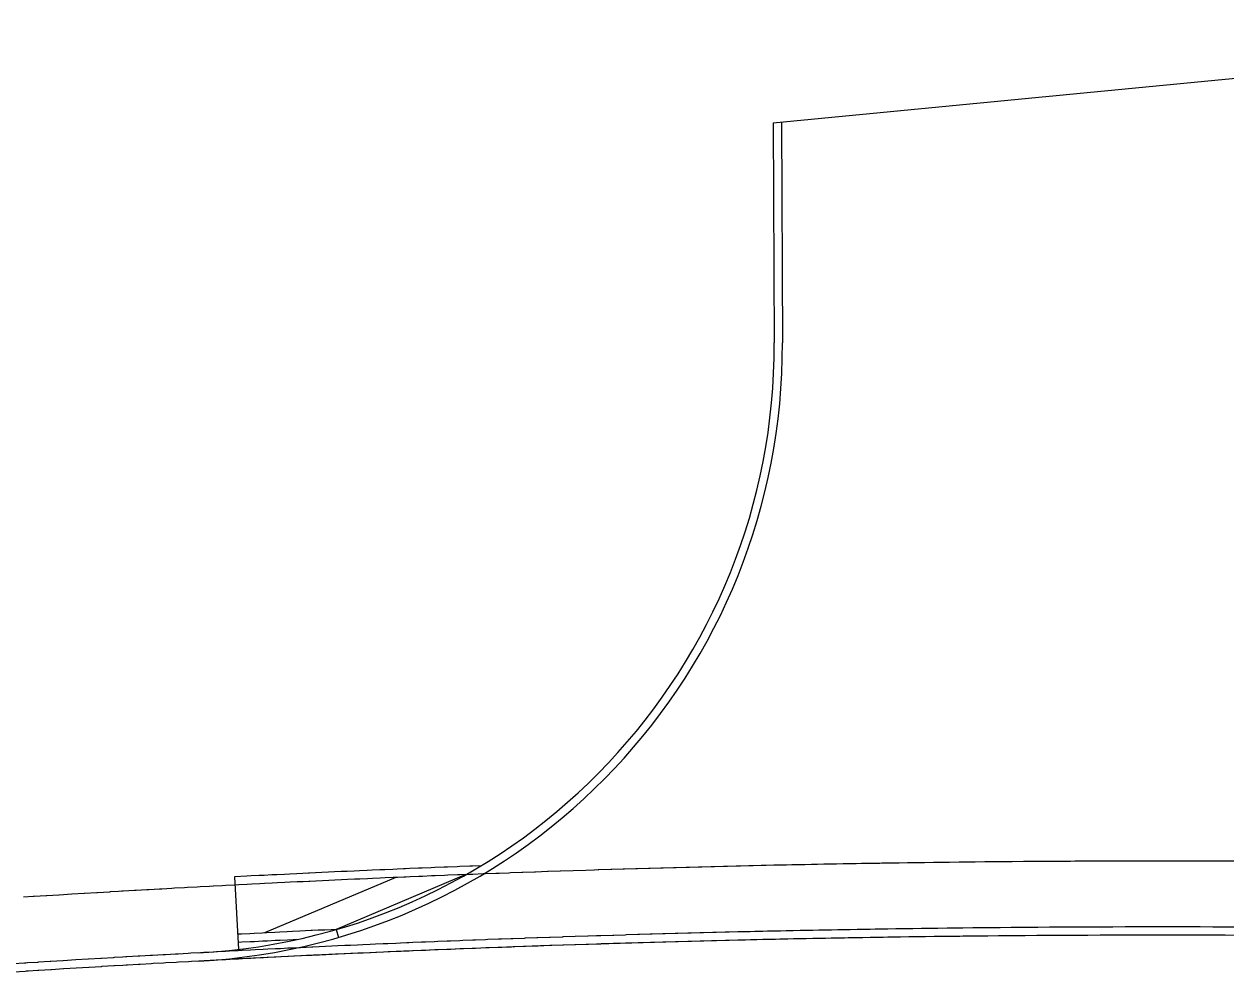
# Model space of a CAD drawing. Extents: x 2145147 to 2158018, y 137519 to 148068.
# Drawn here: x 2152943.2 to 2153040.6, y 143206.5 to 143283.8 of the extents above; entities that cross this region are included whole.
import ezdxf

# ---------------------------------------------------------------- set-up
doc = ezdxf.new("R2010")
doc.units = 0
doc.layers.add('PR_Phasing_Pavement_1', color=7, linetype='Continuous')

msp = doc.modelspace()

# ---------------------------------------------------------------- linework, layer by layer
at = {"layer": 'PR_Phasing_Pavement_1'}
for p, q in [((2153003.904, 143275.814), (2153086.654, 143283.834)), ((2153004.57, 143275.878), (2153004.65, 143257.975)), ((2153003.904, 143275.814), (2153003.984, 143257.972)), ((2152960.234, 143214.659), (2152960.552, 143208.771)), ((2152973.307, 143214.608), (2152962.665, 143210.111)), ((2152978.992, 143214.84), (2152968.461, 143210.389)), ((2152968.461, 143210.389), (2152968.647, 143209.749))]:
    msp.add_line(p, q, dxfattribs=at)
for points in [[(2153041.597, 143215.922), (2153040.579, 143215.926), (2153039.562, 143215.929), (2153038.545, 143215.932), (2153037.527, 143215.933), (2153036.51, 143215.935), (2153035.729, 143215.935), (2153035.492, 143215.935), (2153034.475, 143215.935), (2153033.457, 143215.933), (2153032.44, 143215.932), (2153031.422, 143215.929), (2153030.405, 143215.926), (2153029.387, 143215.922), (2153028.37, 143215.918), (2153028.006, 143215.916), (2153027.353, 143215.912), (2153027.326, 143215.912), (2153026.335, 143215.906), (2153026.283, 143215.906), (2153025.318, 143215.899), (2153025.239, 143215.899), (2153024.3, 143215.892), (2153024.196, 143215.891), (2153023.283, 143215.884), (2153023.152, 143215.883), (2153022.265, 143215.875), (2153022.109, 143215.874), (2153021.248, 143215.865), (2153021.065, 143215.864), (2153020.283, 143215.856), (2153020.231, 143215.855), (2153020.022, 143215.853), (2153019.213, 143215.844), (2153018.978, 143215.841), (2153018.196, 143215.832), (2153017.935, 143215.829), (2153017.178, 143215.82), (2153016.891, 143215.816), (2153016.161, 143215.807), (2153015.848, 143215.803), (2153015.144, 143215.793), (2153014.805, 143215.788), (2153014.126, 143215.778), (2153013.761, 143215.773), (2153013.109, 143215.763), (2153012.718, 143215.757), (2153012.56, 143215.755), (2153012.092, 143215.747), (2153011.674, 143215.74), (2153011.074, 143215.731), (2153010.631, 143215.723), (2153010.057, 143215.713), (2153009.587, 143215.705), (2153009.04, 143215.695), (2153008.544, 143215.686), (2153008.022, 143215.676), (2153007.501, 143215.666), (2153007.005, 143215.657), (2153006.457, 143215.646), (2153005.988, 143215.636), (2153005.414, 143215.625), (2153004.971, 143215.615), (2153004.838, 143215.613), (2153004.371, 143215.603), (2153003.953, 143215.594), (2153003.327, 143215.58), (2153002.936, 143215.571), (2153002.284, 143215.557), (2153001.919, 143215.548), (2153001.241, 143215.533), (2153000.902, 143215.525), (2153000.198, 143215.508), (2152999.885, 143215.5), (2152999.154, 143215.482), (2152998.868, 143215.475), (2152998.111, 143215.456), (2152997.85, 143215.449), (2152997.117, 143215.43), (2152997.068, 143215.429), (2152996.833, 143215.422), (2152996.025, 143215.401), (2152995.816, 143215.395), (2152994.982, 143215.372), (2152994.799, 143215.367), (2152993.939, 143215.343), (2152993.782, 143215.338), (2152992.895, 143215.313), (2152992.765, 143215.309), (2152991.852, 143215.282), (2152991.748, 143215.279), (2152990.809, 143215.25), (2152990.731, 143215.248), (2152989.766, 143215.218), (2152989.714, 143215.216), (2152989.397, 143215.206), (2152988.723, 143215.185), (2152988.697, 143215.184), (2152987.68, 143215.151), (2152986.663, 143215.117), (2152986.637, 143215.116), (2152985.646, 143215.083), (2152985.594, 143215.081), (2152984.63, 143215.047), (2152984.551, 143215.045), (2152983.613, 143215.012), (2152983.508, 143215.008), (2152982.596, 143214.975), (2152982.466, 143214.97), (2152981.678, 143214.941), (2152981.579, 143214.938), (2152981.423, 143214.932), (2152980.562, 143214.9), (2152980.38, 143214.893), (2152979.546, 143214.861), (2152979.337, 143214.853), (2152978.529, 143214.822), (2152978.294, 143214.813), (2152977.512, 143214.782), (2152977.252, 143214.771), (2152976.496, 143214.741), (2152976.209, 143214.729), (2152975.479, 143214.699), (2152975.166, 143214.686), (2152974.463, 143214.657), (2152974.124, 143214.643), (2152973.961, 143214.636), (2152973.446, 143214.614), (2152973.081, 143214.598), (2152972.429, 143214.57), (2152972.038, 143214.553), (2152971.413, 143214.526), (2152970.996, 143214.508), (2152970.396, 143214.481), (2152969.953, 143214.461), (2152969.38, 143214.435), (2152968.911, 143214.414), (2152968.364, 143214.389), (2152967.869, 143214.366), (2152967.347, 143214.341), (2152966.826, 143214.317), (2152966.331, 143214.294), (2152966.245, 143214.289), (2152965.784, 143214.267), (2152965.315, 143214.245), (2152964.741, 143214.217), (2152964.298, 143214.196), (2152963.699, 143214.166), (2152963.282, 143214.145), (2152962.657, 143214.114), (2152962.266, 143214.095), (2152961.615, 143214.062), (2152961.25, 143214.043), (2152960.572, 143214.009), (2152960.234, 143213.991), (2152959.53, 143213.955), (2152959.218, 143213.938), (2152958.532, 143213.902), (2152958.488, 143213.9), (2152958.202, 143213.885), (2152957.446, 143213.844), (2152957.186, 143213.83), (2152956.404, 143213.788), (2152956.17, 143213.775), (2152955.362, 143213.731), (2152955.154, 143213.72), (2152954.32, 143213.673), (2152954.138, 143213.663), (2152953.278, 143213.615), (2152953.122, 143213.606), (2152952.236, 143213.556), (2152952.106, 143213.548), (2152951.195, 143213.496), (2152951.09, 143213.49), (2152950.82, 143213.474), (2152950.153, 143213.435), (2152950.075, 143213.43), (2152949.111, 143213.373), (2152949.059, 143213.37), (2152948.069, 143213.311), (2152948.043, 143213.31), (2152947.028, 143213.248), (2152946.012, 143213.186), (2152945.986, 143213.185), (2152944.997, 143213.123), (2152944.945, 143213.12), (2152943.981, 143213.06), (2152943.903, 143213.055), (2152943.111, 143213.005)], [(2152980.21, 143215.554), (2152979.52, 143215.527), (2152979.311, 143215.519), (2152978.503, 143215.488), (2152978.268, 143215.479), (2152977.486, 143215.448), (2152977.225, 143215.437), (2152976.469, 143215.407), (2152976.182, 143215.395), (2152975.452, 143215.365), (2152975.139, 143215.352), (2152974.435, 143215.323), (2152974.096, 143215.309), (2152973.933, 143215.302), (2152973.418, 143215.28), (2152973.053, 143215.265), (2152972.401, 143215.236), (2152972.01, 143215.219), (2152971.384, 143215.192), (2152970.966, 143215.174), (2152970.367, 143215.147), (2152969.924, 143215.127), (2152969.35, 143215.101), (2152968.881, 143215.08), (2152968.333, 143215.055), (2152967.838, 143215.032), (2152967.316, 143215.007), (2152966.795, 143214.983), (2152966.299, 143214.959), (2152966.214, 143214.955), (2152965.752, 143214.933), (2152965.283, 143214.911), (2152964.709, 143214.883), (2152964.266, 143214.861), (2152963.666, 143214.832), (2152963.249, 143214.811), (2152962.624, 143214.78), (2152962.233, 143214.761), (2152961.581, 143214.728), (2152961.216, 143214.709), (2152960.234, 143214.659)], [(2153041.575, 143210.582), (2153040.561, 143210.586), (2153039.547, 143210.589), (2153038.533, 143210.592), (2153037.52, 143210.593), (2153036.506, 143210.595), (2153035.729, 143210.595), (2153035.492, 143210.595), (2153034.478, 143210.595), (2153033.465, 143210.593), (2153032.451, 143210.592), (2153031.437, 143210.589), (2153030.423, 143210.586), (2153029.41, 143210.582), (2153028.396, 143210.578), (2153028.033, 143210.576), (2153027.382, 143210.572), (2153027.356, 143210.572), (2153026.369, 143210.566), (2153026.317, 143210.566), (2153025.355, 143210.56), (2153025.277, 143210.559), (2153024.341, 143210.552), (2153024.237, 143210.551), (2153023.328, 143210.544), (2153023.198, 143210.543), (2153022.314, 143210.535), (2153022.158, 143210.534), (2153021.3, 143210.526), (2153021.118, 143210.524), (2153020.339, 143210.516), (2153020.286, 143210.515), (2153020.079, 143210.513), (2153019.273, 143210.504), (2153019.039, 143210.502), (2153018.259, 143210.493), (2153017.999, 143210.49), (2153017.245, 143210.48), (2153016.96, 143210.477), (2153016.232, 143210.467), (2153015.92, 143210.463), (2153015.218, 143210.454), (2153014.88, 143210.449), (2153014.205, 143210.439), (2153013.841, 143210.434), (2153013.191, 143210.424), (2153012.801, 143210.418), (2153012.644, 143210.415), (2153012.177, 143210.408), (2153011.762, 143210.401), (2153011.164, 143210.391), (2153010.722, 143210.384), (2153010.15, 143210.374), (2153009.682, 143210.366), (2153009.137, 143210.356), (2153008.643, 143210.347), (2153008.123, 143210.337), (2153007.603, 143210.327), (2153007.109, 143210.318), (2153006.564, 143210.307), (2153006.096, 143210.298), (2153005.524, 143210.286), (2153005.082, 143210.277), (2153004.951, 143210.274), (2153004.485, 143210.264), (2153004.069, 143210.255), (2153003.445, 143210.241), (2153003.055, 143210.233), (2153002.406, 143210.218), (2153002.042, 143210.21), (2153001.366, 143210.194), (2153001.029, 143210.186), (2153000.327, 143210.169), (2153000.015, 143210.162), (2152999.288, 143210.144), (2152999.002, 143210.137), (2152998.248, 143210.117), (2152997.988, 143210.111), (2152997.258, 143210.092), (2152997.209, 143210.09), (2152996.975, 143210.084), (2152996.169, 143210.063), (2152995.962, 143210.057), (2152995.13, 143210.034), (2152994.948, 143210.029), (2152994.091, 143210.005), (2152993.935, 143210), (2152993.051, 143209.975), (2152992.922, 143209.971), (2152992.012, 143209.944), (2152991.908, 143209.941), (2152990.973, 143209.913), (2152990.895, 143209.91), (2152989.934, 143209.88), (2152989.882, 143209.879), (2152989.566, 143209.869), (2152988.895, 143209.847), (2152988.869, 143209.847), (2152987.855, 143209.814), (2152986.842, 143209.78), (2152986.816, 143209.779), (2152985.829, 143209.746), (2152985.777, 143209.744), (2152984.816, 143209.711), (2152984.738, 143209.708), (2152983.803, 143209.675), (2152983.699, 143209.671), (2152982.79, 143209.639), (2152982.66, 143209.634), (2152981.875, 143209.605), (2152981.777, 143209.601), (2152981.621, 143209.596), (2152980.764, 143209.564), (2152980.582, 143209.557), (2152979.751, 143209.525), (2152979.543, 143209.517), (2152978.738, 143209.486), (2152978.504, 143209.477), (2152977.725, 143209.446), (2152977.465, 143209.435), (2152976.712, 143209.405), (2152976.426, 143209.394), (2152975.699, 143209.364), (2152975.387, 143209.351), (2152974.686, 143209.322), (2152974.348, 143209.307), (2152974.186, 143209.301), (2152973.673, 143209.279), (2152973.31, 143209.263), (2152972.66, 143209.235), (2152972.271, 143209.218), (2152971.648, 143209.191), (2152971.232, 143209.173), (2152970.635, 143209.146), (2152970.194, 143209.126), (2152969.622, 143209.101), (2152969.155, 143209.079), (2152968.61, 143209.054), (2152968.116, 143209.031), (2152967.597, 143209.007), (2152967.078, 143208.983), (2152966.584, 143208.96), (2152966.499, 143208.955), (2152966.039, 143208.934), (2152965.572, 143208.911), (2152965.001, 143208.883), (2152964.559, 143208.862), (2152963.962, 143208.833), (2152963.547, 143208.812), (2152962.924, 143208.781), (2152962.534, 143208.761), (2152961.885, 143208.729), (2152961.522, 143208.71), (2152960.847, 143208.676), (2152960.509, 143208.658), (2152959.809, 143208.622), (2152959.497, 143208.606), (2152958.814, 143208.57), (2152958.77, 143208.567), (2152958.485, 143208.552), (2152957.732, 143208.512), (2152957.472, 143208.498), (2152956.694, 143208.456), (2152956.46, 143208.443), (2152955.656, 143208.399), (2152955.448, 143208.388), (2152954.617, 143208.342), (2152954.436, 143208.331), (2152953.579, 143208.283), (2152953.424, 143208.275), (2152952.541, 143208.224), (2152952.412, 143208.217), (2152951.503, 143208.165), (2152951.4, 143208.159), (2152951.131, 143208.143), (2152950.465, 143208.104), (2152950.388, 143208.099), (2152949.427, 143208.043), (2152949.376, 143208.04), (2152948.39, 143207.981), (2152948.364, 143207.979), (2152947.352, 143207.918), (2152946.34, 143207.856), (2152946.314, 143207.855), (2152945.328, 143207.794), (2152945.276, 143207.79), (2152944.316, 143207.73), (2152944.239, 143207.725), (2152943.45, 143207.676), (2152943.305, 143207.666), (2152943.201, 143207.66), (2152942.293, 143207.602)], [(2153041.572, 143209.914), (2153040.558, 143209.918), (2153039.545, 143209.922), (2153038.532, 143209.924), (2153037.519, 143209.926), (2153036.505, 143209.927), (2153035.728, 143209.927), (2153035.492, 143209.927), (2153034.479, 143209.927), (2153033.466, 143209.926), (2153032.452, 143209.924), (2153031.439, 143209.922), (2153030.426, 143209.918), (2153029.413, 143209.915), (2153028.399, 143209.91), (2153028.037, 143209.908), (2153027.386, 143209.905), (2153027.36, 143209.904), (2153026.373, 143209.899), (2153026.321, 143209.898), (2153025.36, 143209.892), (2153025.282, 143209.891), (2153024.346, 143209.885), (2153024.242, 143209.884), (2153023.333, 143209.876), (2153023.203, 143209.875), (2153022.32, 143209.868), (2153022.164, 143209.866), (2153021.307, 143209.858), (2153021.125, 143209.856), (2153020.346, 143209.848), (2153020.293, 143209.848), (2153020.086, 143209.846), (2153019.28, 143209.837), (2153019.046, 143209.834), (2153018.267, 143209.825), (2153018.007, 143209.822), (2153017.254, 143209.813), (2153016.968, 143209.809), (2153016.241, 143209.8), (2153015.929, 143209.796), (2153015.228, 143209.786), (2153014.89, 143209.781), (2153014.214, 143209.771), (2153013.851, 143209.766), (2153013.201, 143209.756), (2153012.812, 143209.75), (2153012.655, 143209.748), (2153012.188, 143209.74), (2153011.772, 143209.734), (2153011.175, 143209.724), (2153010.733, 143209.716), (2153010.162, 143209.706), (2153009.694, 143209.698), (2153009.149, 143209.688), (2153008.655, 143209.679), (2153008.136, 143209.67), (2153007.616, 143209.66), (2153007.123, 143209.65), (2153006.577, 143209.639), (2153006.109, 143209.63), (2153005.538, 143209.618), (2153005.096, 143209.609), (2153004.965, 143209.606), (2153004.499, 143209.597), (2153004.083, 143209.588), (2153003.46, 143209.574), (2153003.07, 143209.565), (2153002.421, 143209.551), (2153002.057, 143209.542), (2153001.382, 143209.527), (2153001.044, 143209.519), (2153000.343, 143209.502), (2153000.031, 143209.494), (2152999.304, 143209.476), (2152999.018, 143209.469), (2152998.265, 143209.45), (2152998.006, 143209.443), (2152997.275, 143209.424), (2152997.226, 143209.423), (2152996.993, 143209.417), (2152996.187, 143209.395), (2152995.98, 143209.39), (2152995.149, 143209.367), (2152994.967, 143209.362), (2152994.11, 143209.337), (2152993.954, 143209.333), (2152993.071, 143209.307), (2152992.941, 143209.304), (2152992.032, 143209.277), (2152991.928, 143209.274), (2152990.993, 143209.245), (2152990.916, 143209.243), (2152989.955, 143209.213), (2152989.903, 143209.211), (2152989.587, 143209.201), (2152988.916, 143209.18), (2152988.89, 143209.179), (2152987.877, 143209.146), (2152986.865, 143209.113), (2152986.839, 143209.112), (2152985.852, 143209.078), (2152985.8, 143209.077), (2152984.839, 143209.043), (2152984.761, 143209.041), (2152983.827, 143209.008), (2152983.723, 143209.004), (2152982.814, 143208.971), (2152982.684, 143208.967), (2152981.9, 143208.938), (2152981.801, 143208.934), (2152981.646, 143208.928), (2152980.789, 143208.896), (2152980.607, 143208.89), (2152979.776, 143208.858), (2152979.569, 143208.85), (2152978.764, 143208.819), (2152978.53, 143208.809), (2152977.751, 143208.779), (2152977.492, 143208.768), (2152976.739, 143208.738), (2152976.453, 143208.726), (2152975.726, 143208.697), (2152975.415, 143208.684), (2152974.714, 143208.655), (2152974.377, 143208.64), (2152974.215, 143208.634), (2152973.702, 143208.612), (2152973.338, 143208.596), (2152972.689, 143208.568), (2152972.3, 143208.551), (2152971.677, 143208.524), (2152971.262, 143208.506), (2152970.665, 143208.479), (2152970.224, 143208.459), (2152969.653, 143208.434), (2152969.185, 143208.412), (2152968.64, 143208.387), (2152968.147, 143208.365), (2152967.628, 143208.34), (2152967.109, 143208.316), (2152966.616, 143208.293), (2152966.531, 143208.289), (2152966.071, 143208.267), (2152965.604, 143208.244), (2152965.033, 143208.217), (2152964.592, 143208.195), (2152963.995, 143208.166), (2152963.58, 143208.145), (2152962.957, 143208.114), (2152962.568, 143208.095), (2152961.919, 143208.062), (2152961.556, 143208.043), (2152960.881, 143208.009), (2152960.544, 143207.991), (2152959.843, 143207.955), (2152959.532, 143207.939), (2152958.849, 143207.903), (2152958.806, 143207.901), (2152958.52, 143207.885), (2152957.768, 143207.845), (2152957.508, 143207.831), (2152956.73, 143207.789), (2152956.497, 143207.777), (2152955.692, 143207.732), (2152955.485, 143207.721), (2152954.655, 143207.675), (2152954.473, 143207.665), (2152953.617, 143207.617), (2152953.461, 143207.608), (2152952.579, 143207.558), (2152952.45, 143207.55), (2152951.542, 143207.498), (2152951.438, 143207.492), (2152951.169, 143207.476), (2152950.504, 143207.438), (2152950.427, 143207.433), (2152949.467, 143207.376), (2152949.415, 143207.373), (2152948.43, 143207.314), (2152948.404, 143207.313), (2152947.392, 143207.252), (2152946.381, 143207.19), (2152946.355, 143207.188), (2152945.37, 143207.127), (2152945.318, 143207.124), (2152944.358, 143207.064), (2152944.281, 143207.059), (2152943.492, 143207.009), (2152943.347, 143207), (2152943.243, 143206.993), (2152942.336, 143206.935)], [(2152968.461, 143210.389), (2152968.054, 143210.37), (2152967.534, 143210.346), (2152967.014, 143210.321), (2152966.52, 143210.298), (2152966.435, 143210.294), (2152965.975, 143210.272), (2152965.507, 143210.25), (2152964.935, 143210.222), (2152964.493, 143210.2), (2152963.895, 143210.171), (2152963.48, 143210.15), (2152962.856, 143210.119), (2152962.467, 143210.1), (2152961.817, 143210.067), (2152961.453, 143210.048), (2152960.777, 143210.014), (2152960.486, 143209.999)], [(2152965.256, 143209.57), (2152964.967, 143209.556), (2152964.526, 143209.534), (2152963.928, 143209.505), (2152963.513, 143209.485), (2152962.889, 143209.453), (2152962.5, 143209.434), (2152961.85, 143209.401), (2152961.487, 143209.383), (2152960.811, 143209.348), (2152960.522, 143209.333)]]:
    msp.add_lwpolyline(points, dxfattribs=at)
for centre, radius, start, end in [((2152954.651, 143257.75), 49.333, 273.08607, 0.25747), ((2152954.651, 143257.75), 50, 273.08607, 0.25747), ((2153035.48, 141758.533), 1451.394, 86.083613, 93.086069)]:
    msp.add_arc(centre, radius, start, end, dxfattribs=at)

doc.saveas('drawing.dxf')
